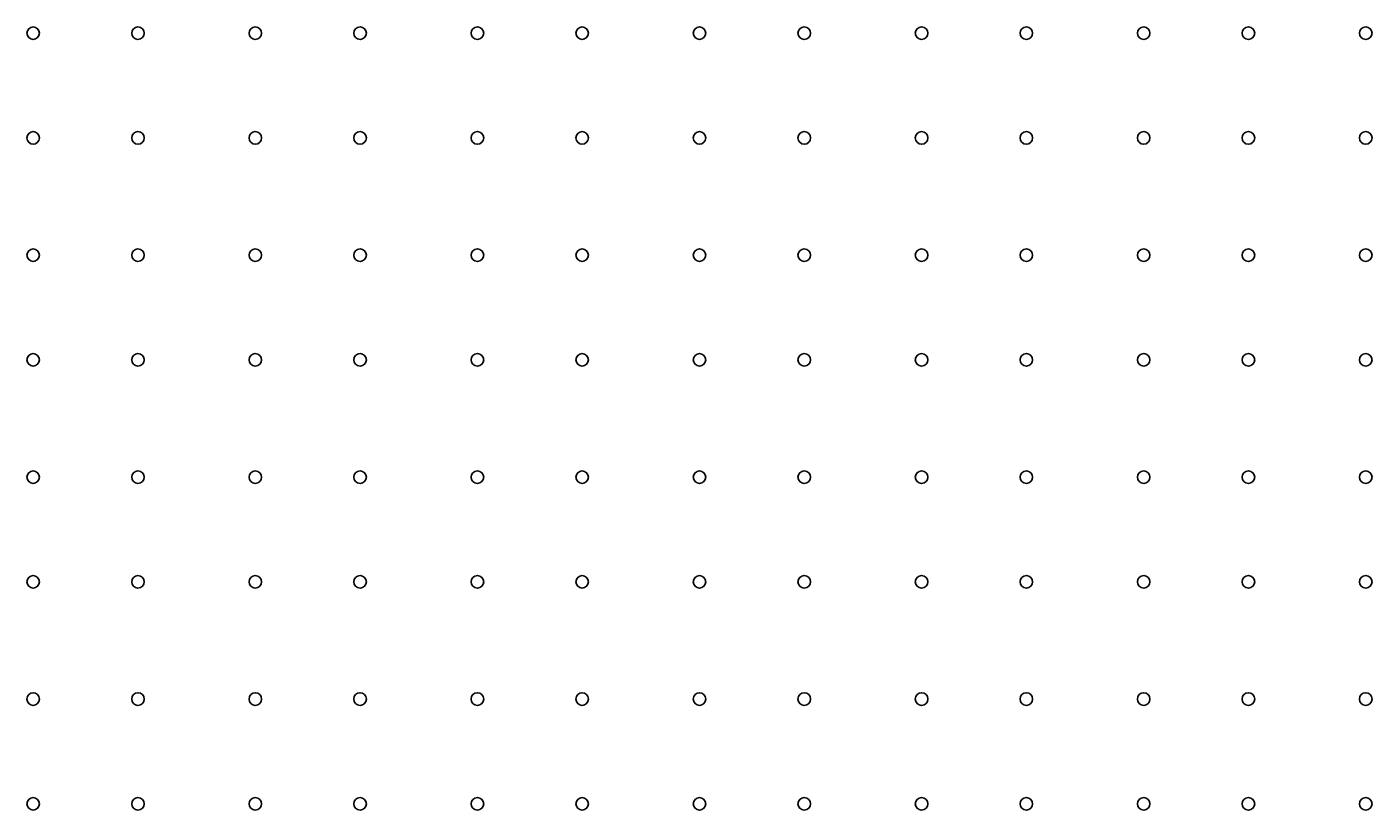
# Model space of a CAD drawing. Extents: x 419396 to 421519, y 4453567 to 4456767.
# Drawn here: x 420714.3 to 420842.7, y 4455347.5 to 4455422.3 of the extents above; entities that cross this region are included whole.
import ezdxf

# ---------------------------------------------------------------- set-up
doc = ezdxf.new("R2010")
doc.units = 0
doc.layers.add('Level 33', color=7, linetype='Continuous')

msp = doc.modelspace()

# ---------------------------------------------------------------- linework, layer by layer
at = {"layer": 'Level 33'}
for centre in [(420714.92, 4455421.72), (420724.92, 4455421.72), (420736.12, 4455421.72), (420746.12, 4455421.72), (420757.32, 4455421.72), (420767.32, 4455421.72), (420778.52, 4455421.72), (420788.52, 4455421.72), (420799.72, 4455421.72), (420809.72, 4455421.72), (420820.92, 4455421.72), (420830.92, 4455421.72), (420842.12, 4455421.72), (420714.92, 4455411.72), (420724.92, 4455411.72), (420736.12, 4455411.72), (420746.12, 4455411.72), (420757.32, 4455411.72), (420767.32, 4455411.72), (420778.52, 4455411.72), (420788.52, 4455411.72), (420799.72, 4455411.72), (420809.72, 4455411.72), (420820.92, 4455411.72), (420830.92, 4455411.72), (420842.12, 4455411.72), (420714.92, 4455400.52), (420724.92, 4455400.52), (420736.12, 4455400.52), (420746.12, 4455400.52), (420757.32, 4455400.52), (420767.32, 4455400.52), (420778.52, 4455400.52), (420788.52, 4455400.52), (420799.72, 4455400.52), (420809.72, 4455400.52), (420820.92, 4455400.52), (420830.92, 4455400.52), (420842.12, 4455400.52), (420714.92, 4455390.52), (420724.92, 4455390.52), (420736.12, 4455390.52), (420746.12, 4455390.52), (420757.32, 4455390.52), (420767.32, 4455390.52), (420778.52, 4455390.52), (420788.52, 4455390.52), (420799.72, 4455390.52), (420809.72, 4455390.52), (420820.92, 4455390.52), (420830.92, 4455390.52), (420842.12, 4455390.52), (420714.92, 4455379.32), (420724.92, 4455379.32), (420736.12, 4455379.32), (420746.12, 4455379.32), (420757.32, 4455379.32), (420767.32, 4455379.32), (420778.52, 4455379.32), (420788.52, 4455379.32), (420799.72, 4455379.32), (420809.72, 4455379.32), (420820.92, 4455379.32), (420830.92, 4455379.32), (420842.12, 4455379.32), (420714.92, 4455369.32), (420724.92, 4455369.32), (420736.12, 4455369.32), (420746.12, 4455369.32), (420757.32, 4455369.32), (420767.32, 4455369.32), (420778.52, 4455369.32), (420788.52, 4455369.32), (420799.72, 4455369.32), (420809.72, 4455369.32), (420820.92, 4455369.32), (420830.92, 4455369.32), (420842.12, 4455369.32), (420714.92, 4455358.12), (420724.92, 4455358.12), (420736.12, 4455358.12), (420746.12, 4455358.12), (420757.32, 4455358.12), (420767.32, 4455358.12), (420778.52, 4455358.12), (420788.52, 4455358.12), (420799.72, 4455358.12), (420809.72, 4455358.12), (420820.92, 4455358.12), (420830.92, 4455358.12), (420842.12, 4455358.12), (420714.92, 4455348.12), (420724.92, 4455348.12), (420736.12, 4455348.12), (420746.12, 4455348.12), (420757.32, 4455348.12), (420767.32, 4455348.12), (420778.52, 4455348.12), (420788.52, 4455348.12), (420799.72, 4455348.12), (420809.72, 4455348.12), (420820.92, 4455348.12), (420830.92, 4455348.12), (420842.12, 4455348.12)]:
    msp.add_circle(centre, 0.6, dxfattribs=at)

doc.saveas('drawing.dxf')
